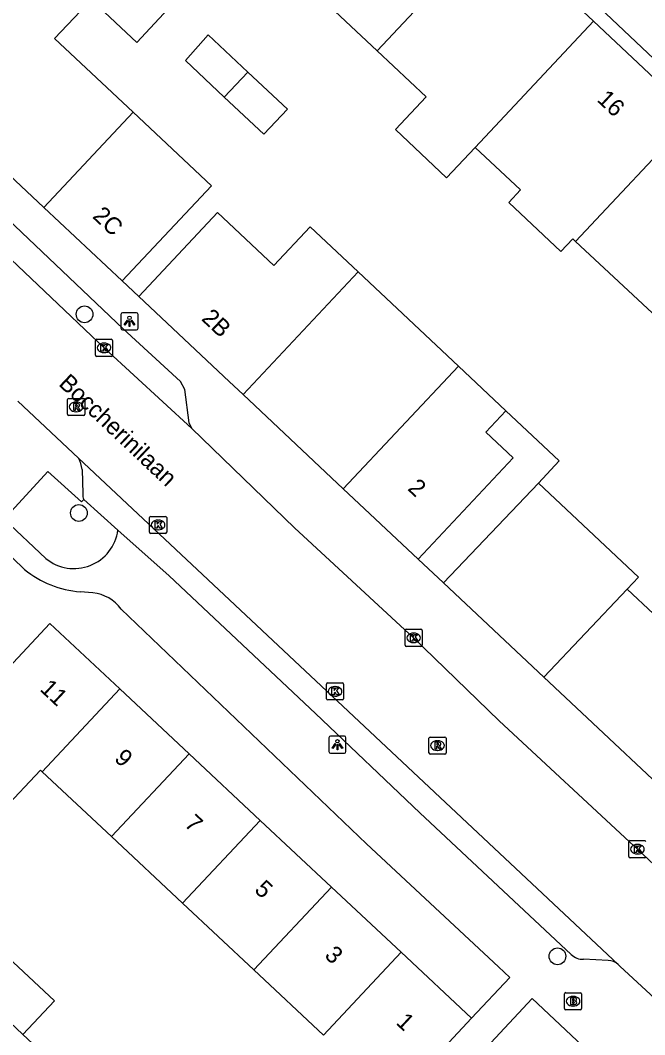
# Model space of a CAD drawing. Extents: x 159040 to 160094, y 381214 to 382518.
# Drawn here: x 159430.8 to 159467.3, y 381527.2 to 381586.5 of the extents above; entities that cross this region are included whole.
import ezdxf

# ---------------------------------------------------------------- set-up
doc = ezdxf.new("R2010")
doc.units = 0
for name, color, linetype in [('IMGEO_Boom', 7, 'Continuous'), ('IMGEO_Brandkraan', 7, 'Continuous'), ('IMGEO_Kolk', 7, 'Continuous'), ('IMGEO_Lichtpunt', 7, 'Continuous'), ('IMGEO_Openbare_ruimte_label', 7, 'Continuous'), ('IMGEO_Pand', 7, 'Continuous'), ('IMGEO_Pand_nummerreeks', 7, 'Continuous'), ('IMGEO_Pand_vergunning_verleend', 7, 'Continuous'), ('IMGEO_Parkeervlak_open', 7, 'Continuous'), ('IMGEO_Rijbaan_lokaal_open', 7, 'Continuous'), ('IMGEO_Rioolput', 7, 'Continuous'), ('IMGEO_Voetpad_open', 7, 'Continuous')]:
    doc.layers.add(name, color=color, linetype=linetype)

msp = doc.modelspace()

# ---------------------------------------------------------------- linework, layer by layer
at = {"layer": 'IMGEO_Boom'}
for centre in [(159434.524, 381569.332), (159434.192, 381557.71), (159462.193, 381531.779)]:
    msp.add_circle(centre, 0.489, dxfattribs=at)
at = {"layer": 'IMGEO_Brandkraan'}
for p, q in [((159462.608, 381528.726), (159462.608, 381529.578)), ((159462.683, 381529.652), (159463.535, 381529.652)), ((159463.096, 381529.432), (159463.121, 381529.432)), ((159463.609, 381529.578), (159463.609, 381528.726)), ((159463.535, 381528.652), (159462.683, 381528.652)), ((159463.119, 381528.872), (159463.094, 381528.872))]:
    msp.add_line(p, q, dxfattribs=at)
for points in [[(159462.608, 381528.726), (159462.608, 381529.578)], [(159462.683, 381529.652), (159463.535, 381529.652)], [(159462.956, 381529.352), (159462.956, 381528.952), (159463.169, 381528.952)], [(159463.187, 381529.352), (159462.956, 381529.352)], [(159463.135, 381529.271), (159463.081, 381529.271), (159463.081, 381529.195)], [(159463.081, 381529.195), (159463.134, 381529.195)], [(159463.609, 381529.578), (159463.609, 381528.726)], [(159463.535, 381528.652), (159462.683, 381528.652)], [(159463.143, 381529.119), (159463.081, 381529.119), (159463.081, 381529.038)], [(159463.081, 381529.038), (159463.143, 381529.038)]]:
    msp.add_lwpolyline(points, dxfattribs=at)
for centre, radius, start, end in [((159462.685, 381529.576), 0.0765, 91.55205, 178.44795), ((159462.685, 381529.576), 0.0765, 91.55205, 178.44795), ((159463.136, 381529.233), 0.0379, 267.82845, 90.93552), ((159463.191, 381529.207), 0.145, 59.4692, 91.53667), ((159463.216, 381529.254), 0.0922, 285.51372, 58.15012), ((159463.533, 381529.576), 0.0765, 1.55205, 88.44795), ((159463.533, 381529.576), 0.0765, 1.55205, 88.44795), ((159462.685, 381528.728), 0.0765, 181.55205, 268.44795), ((159462.685, 381528.728), 0.0765, 181.55205, 268.44795), ((159463.144, 381529.078), 0.0404, 269.87594, 90.50774), ((159463.175, 381529.203), 0.251, 268.66757, 293.53466), ((159463.221, 381529.062), 0.105, 301.31148, 78.98903), ((159463.533, 381528.728), 0.0765, 271.55205, 358.44795), ((159463.533, 381528.728), 0.0765, 271.55205, 358.44795)]:
    msp.add_arc(centre, radius, start, end, dxfattribs=at)
for centre, major_axis, ratio, start_param, end_param in [((159463.095, 381529.152), (-0.387, 0.002), 0.722429, 4.712389, 7.853982), ((159463.12, 381529.152), (-0.39, 0.002), 0.717154, 1.570796, 4.712389)]:
    msp.add_ellipse(centre, major_axis=major_axis, ratio=ratio, start_param=start_param, end_param=end_param, dxfattribs=at)
at = {"layer": 'IMGEO_Kolk'}
for p, q in [((159435.162, 381566.943), (159435.162, 381567.795)), ((159435.237, 381567.869), (159436.089, 381567.869)), ((159436.163, 381567.795), (159436.163, 381566.943)), ((159435.65, 381567.649), (159435.675, 381567.649)), ((159436.089, 381566.869), (159435.237, 381566.869)), ((159435.673, 381567.089), (159435.648, 381567.089)), ((159438.327, 381556.587), (159438.327, 381557.439)), ((159438.402, 381557.513), (159439.254, 381557.513)), ((159438.815, 381557.293), (159438.84, 381557.293)), ((159439.328, 381557.439), (159439.328, 381556.587)), ((159439.254, 381556.513), (159438.402, 381556.513)), ((159438.838, 381556.733), (159438.813, 381556.733)), ((159453.279, 381549.982), (159453.279, 381550.834)), ((159453.354, 381550.908), (159454.206, 381550.908)), ((159453.767, 381550.688), (159453.792, 381550.688)), ((159454.28, 381550.834), (159454.28, 381549.982)), ((159453.79, 381550.128), (159453.765, 381550.128)), ((159454.206, 381549.908), (159453.354, 381549.908)), ((159448.68, 381546.849), (159448.68, 381547.701)), ((159448.755, 381547.775), (159449.607, 381547.775)), ((159449.681, 381547.701), (159449.681, 381546.849)), ((159449.191, 381546.995), (159449.166, 381546.995)), ((159449.168, 381547.555), (159449.193, 381547.555)), ((159449.607, 381546.775), (159448.755, 381546.775)), ((159466.374, 381537.618), (159466.374, 381538.47)), ((159466.449, 381538.544), (159467.301, 381538.544)), ((159466.862, 381538.324), (159466.887, 381538.324)), ((159467.301, 381537.544), (159466.449, 381537.544)), ((159466.885, 381537.764), (159466.86, 381537.764))]:
    msp.add_line(p, q, dxfattribs=at)
for points in [[(159435.162, 381566.943), (159435.162, 381567.795)], [(159435.237, 381567.869), (159436.089, 381567.869)], [(159436.163, 381567.795), (159436.163, 381566.943)], [(159435.483, 381567.569), (159435.606, 381567.569), (159435.606, 381567.418), (159435.736, 381567.569), (159435.9, 381567.569), (159435.754, 381567.418), (159435.907, 381567.169), (159435.755, 381567.169), (159435.67, 381567.333), (159435.606, 381567.266), (159435.606, 381567.169), (159435.483, 381567.169), (159435.483, 381567.569)], [(159436.089, 381566.869), (159435.237, 381566.869)], [(159438.327, 381556.587), (159438.327, 381557.439)], [(159438.402, 381557.513), (159439.254, 381557.513)], [(159438.648, 381557.213), (159438.771, 381557.213), (159438.771, 381557.062), (159438.901, 381557.213), (159439.065, 381557.213), (159438.919, 381557.062), (159439.072, 381556.813), (159438.92, 381556.813), (159438.835, 381556.977), (159438.771, 381556.91), (159438.771, 381556.813), (159438.648, 381556.813), (159438.648, 381557.213)], [(159439.328, 381557.439), (159439.328, 381556.587)], [(159439.254, 381556.513), (159438.402, 381556.513)], [(159453.279, 381549.982), (159453.279, 381550.834)], [(159453.354, 381550.908), (159454.206, 381550.908)], [(159453.6, 381550.608), (159453.723, 381550.608), (159453.723, 381550.457), (159453.853, 381550.608), (159454.017, 381550.608), (159453.871, 381550.457), (159454.024, 381550.208), (159453.872, 381550.208), (159453.787, 381550.372), (159453.723, 381550.305), (159453.723, 381550.208), (159453.6, 381550.208), (159453.6, 381550.608)], [(159454.28, 381550.834), (159454.28, 381549.982)], [(159454.206, 381549.908), (159453.354, 381549.908)], [(159448.68, 381546.849), (159448.68, 381547.701)], [(159448.755, 381547.775), (159449.607, 381547.775)], [(159449.681, 381547.701), (159449.681, 381546.849)], [(159449.001, 381547.475), (159449.124, 381547.475), (159449.124, 381547.324), (159449.254, 381547.475), (159449.418, 381547.475), (159449.272, 381547.324), (159449.425, 381547.075), (159449.273, 381547.075), (159449.188, 381547.239), (159449.124, 381547.172), (159449.124, 381547.075), (159449.001, 381547.075), (159449.001, 381547.475)], [(159449.607, 381546.775), (159448.755, 381546.775)], [(159466.374, 381537.618), (159466.374, 381538.47)], [(159466.449, 381538.544), (159467.301, 381538.544)], [(159466.695, 381538.244), (159466.818, 381538.244), (159466.818, 381538.093), (159466.948, 381538.244), (159467.112, 381538.244), (159466.966, 381538.093), (159467.119, 381537.844), (159466.967, 381537.844), (159466.882, 381538.008), (159466.818, 381537.941), (159466.818, 381537.844), (159466.695, 381537.844), (159466.695, 381538.244)], [(159467.301, 381537.544), (159466.449, 381537.544)]]:
    msp.add_lwpolyline(points, dxfattribs=at)
for centre, start, end in [((159435.239, 381567.793), 91.55205, 178.44795), ((159435.239, 381567.793), 91.55205, 178.44795), ((159436.087, 381567.793), 1.55205, 88.44795), ((159436.087, 381567.793), 1.55205, 88.44795), ((159435.239, 381566.945), 181.55205, 268.44795), ((159435.239, 381566.945), 181.55205, 268.44795), ((159436.087, 381566.945), 271.55205, 358.44795), ((159436.087, 381566.945), 271.55205, 358.44795), ((159438.404, 381557.437), 91.55205, 178.44795), ((159438.404, 381557.437), 91.55205, 178.44795), ((159439.252, 381557.437), 1.55205, 88.44795), ((159439.252, 381557.437), 1.55205, 88.44795), ((159438.404, 381556.589), 181.55205, 268.44795), ((159438.404, 381556.589), 181.55205, 268.44795), ((159439.252, 381556.589), 271.55205, 358.44795), ((159439.252, 381556.589), 271.55205, 358.44795), ((159453.356, 381550.832), 91.55205, 178.44795), ((159453.356, 381550.832), 91.55205, 178.44795), ((159454.204, 381550.832), 1.55205, 88.44795), ((159454.204, 381550.832), 1.55205, 88.44795), ((159453.356, 381549.984), 181.55205, 268.44795), ((159453.356, 381549.984), 181.55205, 268.44795), ((159454.204, 381549.984), 271.55205, 358.44795), ((159454.204, 381549.984), 271.55205, 358.44795), ((159448.757, 381547.699), 91.55205, 178.44795), ((159448.757, 381547.699), 91.55205, 178.44795), ((159449.605, 381547.699), 1.55205, 88.44795), ((159449.605, 381547.699), 1.55205, 88.44795), ((159448.757, 381546.851), 181.55205, 268.44795), ((159448.757, 381546.851), 181.55205, 268.44795), ((159449.605, 381546.851), 271.55205, 358.44795), ((159449.605, 381546.851), 271.55205, 358.44795), ((159466.451, 381538.468), 91.55205, 178.44795), ((159466.451, 381538.468), 91.55205, 178.44795), ((159467.299, 381538.468), 1.55205, 88.44795), ((159467.299, 381538.468), 1.55205, 88.44795), ((159466.451, 381537.62), 181.55205, 268.44795), ((159466.451, 381537.62), 181.55205, 268.44795), ((159467.299, 381537.62), 271.55205, 358.44795), ((159467.299, 381537.62), 271.55205, 358.44795)]:
    msp.add_arc(centre, 0.0765, start, end, dxfattribs=at)
for centre, major_axis, ratio, start_param, end_param in [((159435.649, 381567.369), (-0.387, 0.002), 0.722429, 4.712389, 7.853982), ((159435.674, 381567.369), (-0.39, 0.002), 0.717154, 1.570796, 4.712389), ((159438.814, 381557.013), (-0.387, 0.002), 0.722429, 4.712389, 7.853982), ((159438.839, 381557.013), (-0.39, 0.002), 0.717154, 1.570796, 4.712389), ((159453.766, 381550.408), (-0.387, 0.002), 0.722429, 4.712389, 7.853982), ((159453.791, 381550.408), (-0.39, 0.002), 0.717154, 1.570796, 4.712389), ((159449.167, 381547.275), (-0.387, 0.002), 0.722429, 4.712389, 7.853982), ((159449.192, 381547.275), (-0.39, 0.002), 0.717154, 1.570796, 4.712389), ((159466.861, 381538.044), (-0.387, 0.002), 0.722429, 4.712389, 7.853982), ((159466.886, 381538.044), (-0.39, 0.002), 0.717154, 1.570796, 4.712389)]:
    msp.add_ellipse(centre, major_axis=major_axis, ratio=ratio, start_param=start_param, end_param=end_param, dxfattribs=at)
at = {"layer": 'IMGEO_Lichtpunt'}
for p, q in [((159436.655, 381569.326), (159436.655, 381568.519)), ((159436.655, 381569.326), (159436.655, 381568.519)), ((159437.557, 381569.421), (159436.749, 381569.421)), ((159437.557, 381569.421), (159436.749, 381569.421)), ((159437.651, 381568.519), (159437.651, 381569.326)), ((159437.651, 381568.519), (159437.651, 381569.326)), ((159436.749, 381568.425), (159437.557, 381568.425)), ((159436.749, 381568.425), (159437.557, 381568.425)), ((159449.724, 381544.656), (159448.916, 381544.656)), ((159449.724, 381544.656), (159448.916, 381544.656)), ((159448.822, 381544.561), (159448.822, 381543.754)), ((159448.822, 381544.561), (159448.822, 381543.754)), ((159449.818, 381543.754), (159449.818, 381544.561)), ((159449.818, 381543.754), (159449.818, 381544.561)), ((159448.916, 381543.66), (159449.724, 381543.66)), ((159448.916, 381543.66), (159449.724, 381543.66))]:
    msp.add_line(p, q, dxfattribs=at)
for points in [[(159437.029, 381568.99), (159437.068, 381568.962), (159436.88, 381568.7), (159436.842, 381568.727), (159437.029, 381568.99)], [(159437.241, 381568.962), (159437.279, 381568.989), (159437.466, 381568.727), (159437.427, 381568.699), (159437.241, 381568.962)], [(159437.131, 381568.942), (159437.178, 381568.942), (159437.178, 381568.62), (159437.131, 381568.62), (159437.131, 381568.942)], [(159449.196, 381544.225), (159449.235, 381544.197), (159449.047, 381543.935), (159449.009, 381543.962), (159449.196, 381544.225)], [(159449.298, 381544.177), (159449.345, 381544.177), (159449.345, 381543.855), (159449.298, 381543.855), (159449.298, 381544.177)], [(159449.408, 381544.197), (159449.446, 381544.224), (159449.633, 381543.962), (159449.594, 381543.934), (159449.408, 381544.197)]]:
    msp.add_lwpolyline(points, dxfattribs=at)
for centre in [(159437.154, 381569.124), (159449.321, 381544.359)]:
    msp.add_circle(centre, 0.0994, dxfattribs=at)
for centre, start, end in [((159436.749, 381569.326), 90, 180), ((159436.749, 381569.326), 90, 180), ((159437.557, 381569.326), 0, 90), ((159437.557, 381569.326), 0, 90), ((159436.749, 381568.519), 180, 270), ((159436.749, 381568.519), 180, 270), ((159437.557, 381568.519), 270, 0), ((159437.557, 381568.519), 270, 360), ((159448.916, 381544.561), 90, 180), ((159448.916, 381544.561), 90, 180), ((159449.724, 381544.561), 0, 90), ((159449.724, 381544.561), 0, 90), ((159448.916, 381543.754), 180, 270), ((159448.916, 381543.754), 180, 270), ((159449.724, 381543.754), 270, 0), ((159449.724, 381543.754), 270, 360)]:
    msp.add_arc(centre, 0.0946, start, end, dxfattribs=at)
at = {"layer": 'IMGEO_Pand'}
for points in [[(159445.774, 381590.255), (159441.258, 381594.496), (159434.282, 381587.068), (159432.769, 381585.457), (159437.359, 381581.156)], [(159451.64, 381584.745), (159458.441, 381591.985)], [(159464.308, 381586.475), (159458.441, 381591.985)], [(159451.64, 381584.745), (159445.774, 381590.255)], [(159457.379, 381579.098), (159464.308, 381586.475)], [(159470.174, 381580.964), (159464.308, 381586.475)], [(159432.139, 381575.587), (159422.487, 381584.653)], [(159457.379, 381579.098), (159455.71, 381577.321), (159452.711, 381580.138), (159454.508, 381582.051), (159451.64, 381584.745)], [(159437.359, 381581.156), (159432.139, 381575.587)], [(159437.359, 381581.156), (159441.948, 381576.855), (159436.723, 381571.281)], [(159470.174, 381580.964), (159463.254, 381573.596)], [(159463.254, 381573.596), (159463.088, 381573.75), (159462.396, 381573.013), (159459.346, 381575.878), (159460.031, 381576.607), (159457.379, 381579.098)], [(159432.139, 381575.587), (159436.723, 381571.281)], [(159437.699, 381570.364), (159442.3, 381575.28), (159445.595, 381572.184), (159447.721, 381574.446), (159450.531, 381571.807)], [(159469.146, 381568.111), (159463.254, 381573.596)], [(159443.797, 381564.638), (159450.531, 381571.807)], [(159450.531, 381571.807), (159456.398, 381566.296)], [(159437.699, 381570.364), (159442.982, 381565.402), (159443.797, 381564.638)], [(159456.398, 381566.296), (159449.664, 381559.127)], [(159456.398, 381566.296), (159459.17, 381563.692)], [(159443.797, 381564.638), (159449.664, 381559.127)], [(159454.05, 381555.008), (159459.61, 381560.928), (159457.997, 381562.443), (159459.17, 381563.692)], [(159459.17, 381563.692), (159462.3, 381560.753), (159461.092, 381559.448)], [(159466.281, 381553.264), (159470.896, 381548.93), (159477.649, 381556.12), (159477.948, 381555.839), (159479.992, 381558.015), (159475.037, 381562.627)], [(159449.664, 381559.127), (159454.05, 381555.008)], [(159455.531, 381553.617), (159461.092, 381559.448)], [(159461.092, 381559.448), (159466.931, 381553.956), (159466.281, 381553.264)], [(159454.05, 381555.008), (159455.531, 381553.617)], [(159455.531, 381553.617), (159461.398, 381548.106)], [(159466.281, 381553.264), (159461.398, 381548.106)], [(159432.049, 381542.569), (159431.94, 381542.671), (159429.789, 381540.372), (159425.809, 381544.095), (159432.5, 381551.246), (159436.589, 381547.419)], [(159461.398, 381548.106), (159471.246, 381538.856)], [(159432.049, 381542.569), (159436.589, 381547.419)], [(159436.589, 381547.419), (159440.638, 381543.629)], [(159440.638, 381543.629), (159436.098, 381538.779)], [(159440.638, 381543.629), (159444.803, 381539.731)], [(159436.098, 381538.779), (159432.049, 381542.569)], [(159440.263, 381534.881), (159444.803, 381539.731)], [(159444.803, 381539.731), (159448.973, 381535.829)], [(159440.263, 381534.881), (159436.098, 381538.779)], [(159444.433, 381530.979), (159448.973, 381535.829)], [(159448.973, 381535.829), (159453.051, 381532.012)], [(159444.433, 381530.979), (159440.263, 381534.881)], [(159429.747, 381531.994), (159432.757, 381529.177), (159430.913, 381527.208)], [(159453.051, 381532.012), (159448.512, 381527.161)], [(159453.051, 381532.012), (159457.174, 381528.153)], [(159448.512, 381527.161), (159444.433, 381530.979)], [(159427.903, 381530.025), (159430.913, 381527.208)], [(159457.174, 381528.153), (159452.635, 381523.302)]]:
    msp.add_lwpolyline(points, dxfattribs=at)
at = {"layer": 'IMGEO_Pand_vergunning_verleend'}
for points in [[(159437.141, 381589.797), (159439.677, 381587.479), (159437.578, 381585.235), (159435.069, 381587.582), (159437.141, 381589.797)], [(159442.697, 381582.036), (159440.421, 381584.176), (159441.759, 381585.674), (159444.072, 381583.498)], [(159442.697, 381582.036), (159444.072, 381583.498)], [(159444.072, 381583.498), (159446.406, 381581.323), (159445.009, 381579.862), (159442.697, 381582.036)]]:
    msp.add_lwpolyline(points, dxfattribs=at)
at = {"layer": 'IMGEO_Parkeervlak_open'}
msp.add_lwpolyline([(159434.475, 381558.498), (159436.479, 381556.709)], dxfattribs=at)
at = {"layer": 'IMGEO_Rijbaan_lokaal_open'}
for points in [[(159418.037, 381584.101), (159435.701, 381567.331), (159440.803, 381562.65)], [(159434.171, 381560.918), (159430.611, 381564.257)], [(159468.846, 381536.185), (159466.875, 381538.044), (159466.685, 381538.22), (159458.784, 381545.549), (159453.733, 381550.451), (159453.52, 381550.648), (159446.812, 381556.846), (159440.803, 381562.65)], [(159465.756, 381531.298), (159434.171, 381560.918)], [(159470.189, 381527.178), (159465.844, 381531.211), (159465.756, 381531.298)]]:
    msp.add_lwpolyline(points, dxfattribs=at)
at = {"layer": 'IMGEO_Rioolput'}
for p, q in [((159433.531, 381563.49), (159433.531, 381564.342)), ((159433.606, 381564.416), (159434.458, 381564.416)), ((159434.532, 381564.342), (159434.532, 381563.49)), ((159434.042, 381563.636), (159434.017, 381563.636)), ((159434.019, 381564.196), (159434.044, 381564.196)), ((159434.458, 381563.416), (159433.606, 381563.416)), ((159454.675, 381543.68), (159454.675, 381544.532)), ((159454.75, 381544.606), (159455.602, 381544.606)), ((159455.163, 381544.386), (159455.188, 381544.386)), ((159455.676, 381544.532), (159455.676, 381543.68)), ((159455.602, 381543.606), (159454.75, 381543.606)), ((159455.186, 381543.826), (159455.161, 381543.826))]:
    msp.add_line(p, q, dxfattribs=at)
for points in [[(159433.531, 381563.49), (159433.531, 381564.342)], [(159433.606, 381564.416), (159434.458, 381564.416)], [(159434.532, 381564.342), (159434.532, 381563.49)], [(159434.12, 381564.114), (159433.868, 381564.116), (159433.868, 381563.716)], [(159433.868, 381563.716), (159433.992, 381563.716), (159433.992, 381563.878), (159434.003, 381563.878)], [(159434.046, 381564.035), (159433.992, 381564.035), (159433.992, 381563.954)], [(159433.992, 381563.954), (159434.044, 381563.954)], [(159434.05, 381563.849), (159434.121, 381563.716), (159434.261, 381563.716), (159434.196, 381563.842)], [(159434.458, 381563.416), (159433.606, 381563.416)], [(159454.675, 381543.68), (159454.675, 381544.532)], [(159454.75, 381544.606), (159455.602, 381544.606)], [(159455.264, 381544.304), (159455.012, 381544.306), (159455.012, 381543.906)], [(159455.012, 381543.906), (159455.136, 381543.906), (159455.136, 381544.068), (159455.147, 381544.068)], [(159455.19, 381544.225), (159455.136, 381544.225), (159455.136, 381544.144)], [(159455.136, 381544.144), (159455.188, 381544.144)], [(159455.194, 381544.039), (159455.265, 381543.906), (159455.405, 381543.906), (159455.34, 381544.032)], [(159455.676, 381544.532), (159455.676, 381543.68)], [(159455.602, 381543.606), (159454.75, 381543.606)]]:
    msp.add_lwpolyline(points, dxfattribs=at)
for centre, radius, start, end in [((159433.608, 381564.34), 0.0765, 91.55205, 178.44795), ((159433.608, 381564.34), 0.0765, 91.55205, 178.44795), ((159434.456, 381564.34), 0.0765, 1.55205, 88.44795), ((159434.456, 381564.34), 0.0765, 1.55205, 88.44795), ((159434.002, 381563.825), 0.0533, 26.02933, 88.69889), ((159434.028, 381564.143), 0.19, 274.7715, 282.96867), ((159434.052, 381563.939), 0.0964, 77.00612, 93.18647), ((159434.066, 381563.996), 0.0378, 276.66336, 79.67722), ((159434.119, 381564.004), 0.109, 350.36119, 89.41601), ((159434.117, 381564.004), 0.112, 277.58423, 350.98172), ((159434.101, 381563.789), 0.108, 29.51342, 73.79051), ((159433.608, 381563.492), 0.0765, 181.55205, 268.44795), ((159433.608, 381563.492), 0.0765, 181.55205, 268.44795), ((159434.456, 381563.492), 0.0765, 271.55205, 358.44795), ((159434.456, 381563.492), 0.0765, 271.55205, 358.44795), ((159454.752, 381544.53), 0.0765, 91.55205, 178.44795), ((159454.752, 381544.53), 0.0765, 91.55205, 178.44795), ((159455.146, 381544.015), 0.0533, 26.02933, 88.69889), ((159455.172, 381544.333), 0.19, 274.7715, 282.96867), ((159455.196, 381544.129), 0.0964, 77.00612, 93.18647), ((159455.21, 381544.186), 0.0378, 276.66336, 79.67722), ((159455.263, 381544.194), 0.109, 350.36119, 89.41601), ((159455.261, 381544.194), 0.112, 277.58423, 350.98172), ((159455.245, 381543.979), 0.108, 29.51342, 73.79051), ((159455.6, 381544.53), 0.0765, 1.55205, 88.44795), ((159455.6, 381544.53), 0.0765, 1.55205, 88.44795), ((159454.752, 381543.682), 0.0765, 181.55205, 268.44795), ((159454.752, 381543.682), 0.0765, 181.55205, 268.44795), ((159455.6, 381543.682), 0.0765, 271.55205, 358.44795), ((159455.6, 381543.682), 0.0765, 271.55205, 358.44795)]:
    msp.add_arc(centre, radius, start, end, dxfattribs=at)
for centre, major_axis, ratio, start_param, end_param in [((159434.018, 381563.916), (-0.387, 0.002), 0.722429, 4.712389, 7.853982), ((159434.043, 381563.916), (-0.39, 0.002), 0.717154, 1.570796, 4.712389), ((159455.162, 381544.106), (-0.387, 0.002), 0.722429, 4.712389, 7.853982), ((159455.187, 381544.106), (-0.39, 0.002), 0.717154, 1.570796, 4.712389)]:
    msp.add_ellipse(centre, major_axis=major_axis, ratio=ratio, start_param=start_param, end_param=end_param, dxfattribs=at)
at = {"layer": 'IMGEO_Voetpad_open'}
for points in [[(159442.807, 381608.091), (159451.02, 381600.164), (159492.689, 381560.816), (159494.82, 381558.774)], [(159440.803, 381562.65), (159440.648, 381562.979), (159440.383, 381564.927), (159440.131, 381565.408), (159436.778, 381568.485), (159420.923, 381583.536)], [(159436.723, 381571.281), (159437.699, 381570.364)], [(159429.817, 381557.352), (159432.38, 381560.138), (159434.346, 381558.364), (159434.475, 381558.498)], [(159434.377, 381560.264), (159434.416, 381558.838)], [(159432.255, 381555.05), (159429.817, 381557.352)], [(159463.005, 381531.886), (159454.133, 381540.17), (159448.041, 381545.976), (159439.481, 381554.029), (159436.479, 381556.709)], [(159431.017, 381554.403), (159428.908, 381556.436)], [(159435.008, 381553.044), (159434.272, 381553.099)], [(159457.174, 381528.153), (159459.407, 381530.539), (159458.748, 381531.157), (159451.024, 381538.367), (159436.665, 381552.094)], [(159465.164, 381531.539), (159463.727, 381531.61)], [(159458.298, 381526.71), (159460.724, 381529.302), (159469.227, 381521.32)], [(159430.913, 381527.208), (159432.068, 381526.127), (159433.155, 381525.11)]]:
    msp.add_lwpolyline(points, dxfattribs=at)
for centre, radius, start, end in [((159431.988, 381559.871), 2.421, 9.34358, 25.62368), ((159435.206, 381558.8), 0.791, 177.24918, 202.43977), ((159433.904, 381557.059), 2.599, 230.63081, 352.25459), ((159434.716, 381558.921), 5.839, 230.69415, 265.64234), ((159434.728, 381550.635), 2.425, 36.98012, 83.36641), ((159463.667, 381532.536), 0.928, 224.47055, 273.68859), ((159465.114, 381530.569), 0.971, 48.63686, 87.06119)]:
    msp.add_arc(centre, radius, start, end, dxfattribs=at)

# ---------------------------------------------------------------- texts
at = {"layer": 'IMGEO_Openbare_ruimte_label'}
msp.add_text('Boccherinilaan', height=1, rotation=316.66204, dxfattribs=at).set_placement((159432.954, 381565.211))
at = {"layer": 'IMGEO_Pand_nummerreeks'}
for s, rotation, p in [('16', 316.79059, (159464.459, 381581.832)), ('2C', 316.79325, (159434.941, 381575.013)), ('2B', 316.79325, (159441.313, 381569.027)), ('2', 316.79469, (159453.379, 381559.094)), ('11', 316.89606, (159431.856, 381547.356)), ('9', 316.89606, (159436.209, 381543.282)), ('7', 316.89606, (159440.31, 381539.444)), ('5', 316.89606, (159444.411, 381535.605)), ('3', 316.89606, (159448.513, 381531.767)), ('1', 316.89606, (159452.697, 381527.851))]:
    msp.add_text(s, height=1, rotation=rotation, dxfattribs=at).set_placement(p)

doc.saveas('drawing.dxf')
